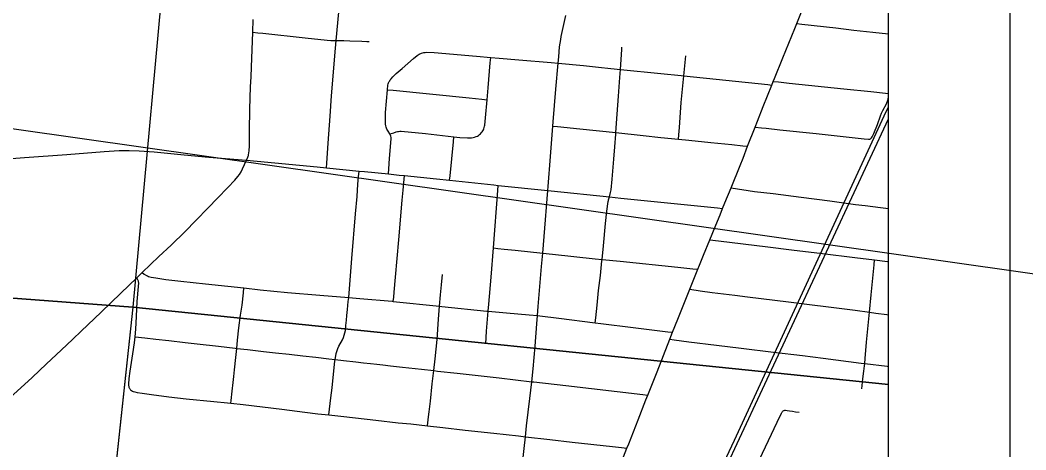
# Model space of a CAD drawing. Extents: x 0 to 34, y 0 to 22.
# Drawn here: x 7.77 to 9.02, y 18.466 to 19.001 of the extents above; entities that cross this region are included whole.
import ezdxf

# ---------------------------------------------------------------- set-up
doc = ezdxf.new("R2010")
doc.units = 0
for name, color, linetype in [('GM_X_City_Street', 7, 'Continuous'), ('GM_X_Corporation', 7, 'Continuous'), ('GM_X_County_Road', 7, 'Continuous'), ('GM_X_Rail_Line', 7, 'Continuous'), ('SH_Data', 7, 'Continuous'), ('SH_Text', 7, 'Continuous')]:
    doc.layers.add(name, color=color, linetype=linetype)

msp = doc.modelspace()

# ---------------------------------------------------------------- linework, layer by layer
at = {"layer": 'GM_X_City_Street'}
for points in [[(8.1508, 18.8169), (8.1512, 18.8227), (8.1529, 18.8474), (8.1554, 18.8812), (8.1573, 18.9065), (8.162, 18.9655), (8.1628, 18.975), (8.1661, 19.0102), (8.1718, 19.0728), (8.1724, 19.0794), (8.1744, 19.102), (8.1778, 19.1423), (8.179, 19.1546), (8.1797, 19.1619), (8.1811, 19.1761), (8.1829, 19.1943), (8.1864, 19.2287), (8.1867, 19.2321), (8.191, 19.2752), (8.1932, 19.2968), (8.194, 19.3038)], [(8.0513, 18.8263), (8.0532, 18.8303), (8.0536, 18.8313), (8.0539, 18.8323), (8.0541, 18.8332), (8.0548, 18.8381), (8.0551, 18.8443), (8.0552, 18.8549), (8.0553, 18.8596), (8.0554, 18.8627), (8.0558, 18.89), (8.0566, 18.9175), (8.0571, 18.9299), (8.0576, 18.9422), (8.0593, 18.9856), (8.0599, 19.0011)], [(8.4425, 18.9802), (8.4484, 19.0064)], [(8.0593, 18.9856), (8.0655, 18.9848), (8.0717, 18.9841), (8.1244, 18.9784), (8.1518, 18.9757), (8.1561, 18.9753), (8.1628, 18.975), (8.1703, 18.9752), (8.1726, 18.9751), (8.1799, 18.9748), (8.1949, 18.9743), (8.2008, 18.9741), (8.2038, 18.9741)], [(8.7353, 18.9961), (8.7416, 18.9954), (8.784, 18.9907), (8.8062, 18.9882), (8.8297, 18.9857), (8.8494, 18.9835)], [(8.3946, 18.4497), (8.3982, 18.4827), (8.3996, 18.4961), (8.4036, 18.5301), (8.4059, 18.5511), (8.4076, 18.5672), (8.4103, 18.5951), (8.4124, 18.623), (8.4131, 18.6332), (8.4138, 18.6447), (8.4182, 18.6943), (8.4196, 18.7108), (8.4214, 18.7315), (8.4261, 18.7889), (8.4265, 18.7936), (8.4293, 18.8308), (8.4323, 18.8686), (8.4327, 18.8742), (8.4357, 18.9146), (8.4387, 18.947), (8.4394, 18.9549), (8.4406, 18.9671), (8.4419, 18.9764), (8.4425, 18.9802)], [(8.2717, 18.9602), (8.2735, 18.9604), (8.2753, 18.9605), (8.2845, 18.9601), (8.3371, 18.9555), (8.3549, 18.954), (8.3654, 18.9532), (8.3897, 18.9512), (8.43, 18.9479), (8.4387, 18.947), (8.4703, 18.9439), (8.4891, 18.942), (8.5043, 18.9404), (8.5163, 18.9393), (8.5663, 18.9343), (8.5915, 18.9318), (8.595, 18.9314), (8.6993, 18.9203), (8.7043, 18.9197)], [(8.4849, 18.6244), (8.4855, 18.6304), (8.4871, 18.6462), (8.489, 18.6644), (8.4912, 18.683), (8.4932, 18.7015), (8.4934, 18.703), (8.4951, 18.72), (8.4974, 18.7479), (8.4994, 18.763), (8.501, 18.7752), (8.5012, 18.7761), (8.5014, 18.7771), (8.5025, 18.7808), (8.504, 18.7862), (8.5044, 18.7877), (8.5046, 18.7894), (8.506, 18.8029), (8.5078, 18.8277), (8.509, 18.8431), (8.5103, 18.8586), (8.5105, 18.8607), (8.5121, 18.8834), (8.5138, 18.9059), (8.5156, 18.9292), (8.5163, 18.9393), (8.5179, 18.9638), (8.518, 18.967)], [(8.2278, 18.8093), (8.2283, 18.8155), (8.2293, 18.8286), (8.2312, 18.8531), (8.2311, 18.8548), (8.2307, 18.8564), (8.2297, 18.859), (8.2277, 18.8623), (8.226, 18.8649), (8.2254, 18.8661), (8.2249, 18.8676), (8.2245, 18.8693), (8.2243, 18.8713), (8.2241, 18.8797), (8.2241, 18.8858), (8.2267, 18.914), (8.2273, 18.9198), (8.2276, 18.9213), (8.2281, 18.9226), (8.2288, 18.924), (8.2295, 18.9252), (8.2302, 18.9263), (8.2312, 18.9276), (8.2333, 18.9299), (8.2376, 18.9342), (8.2448, 18.9404), (8.2589, 18.9527), (8.2636, 18.9565), (8.2662, 18.9581), (8.2688, 18.9593), (8.2717, 18.9602)], [(8.333, 18.8545), (8.3349, 18.8549), (8.337, 18.8557), (8.3384, 18.8564), (8.3397, 18.8572), (8.341, 18.8582), (8.3421, 18.8592), (8.3431, 18.8603), (8.3442, 18.8615), (8.345, 18.8628), (8.3458, 18.8641), (8.3464, 18.8654), (8.347, 18.8669), (8.3474, 18.8686), (8.3477, 18.87), (8.3486, 18.8792), (8.3505, 18.9014), (8.3517, 18.9163), (8.3543, 18.9472), (8.3549, 18.954)], [(8.5883, 18.8524), (8.5888, 18.8581), (8.5896, 18.8672), (8.5918, 18.8979), (8.595, 18.9314), (8.5974, 18.9559)], [(8.7061, 18.9242), (8.7125, 18.9236), (8.726, 18.9223), (8.7936, 18.915), (8.8274, 18.9118), (8.8457, 18.9097), (8.8494, 18.9092)], [(8.2267, 18.914), (8.2338, 18.9133), (8.3281, 18.9037), (8.344, 18.9021), (8.3505, 18.9014)], [(8.8274, 18.8532), (8.8281, 18.854), (8.8289, 18.8555), (8.831, 18.8594), (8.8358, 18.8706), (8.8394, 18.8815), (8.8407, 18.8847), (8.8423, 18.888), (8.8466, 18.8965), (8.8487, 18.9024), (8.8493, 18.9055), (8.8494, 18.9066)], [(8.2297, 18.859), (8.2344, 18.8606), (8.2375, 18.8617), (8.2391, 18.8621), (8.2405, 18.8622), (8.2421, 18.8623), (8.2435, 18.8623), (8.274, 18.8594), (8.3093, 18.8556), (8.3167, 18.8548), (8.3259, 18.8541), (8.3273, 18.854), (8.3289, 18.854), (8.3309, 18.8542), (8.333, 18.8545)], [(8.4323, 18.8686), (8.4378, 18.8681), (8.4656, 18.8655), (8.5105, 18.8607), (8.5445, 18.857), (8.5664, 18.8546), (8.5883, 18.8524), (8.6011, 18.8511), (8.6284, 18.8484), (8.6546, 18.8458), (8.6682, 18.8444), (8.6742, 18.8438)], [(8.6835, 18.8675), (8.6913, 18.8667), (8.6972, 18.8661), (8.7141, 18.8643), (8.7595, 18.8594), (8.8189, 18.8531), (8.8244, 18.8526), (8.8253, 18.8526), (8.8261, 18.8526), (8.8269, 18.8528), (8.8274, 18.8532)], [(8.3039, 18.8014), (8.3045, 18.807), (8.3087, 18.8491), (8.3093, 18.8556)], [(8.1785, 18.6556), (8.1822, 18.7042), (8.1869, 18.7597), (8.1888, 18.7812), (8.19, 18.7966), (8.1908, 18.8058), (8.1914, 18.8129)], [(8.2339, 18.6508), (8.2345, 18.6561), (8.2351, 18.6623), (8.2366, 18.6809), (8.2407, 18.7273), (8.2448, 18.7768), (8.246, 18.7891), (8.2477, 18.8073)], [(8.3489, 18.5983), (8.3499, 18.6137), (8.3511, 18.629), (8.3519, 18.6387), (8.3526, 18.6474), (8.3555, 18.6812), (8.3583, 18.7173), (8.3637, 18.7887), (8.3642, 18.7951)], [(8.6537, 18.7921), (8.6826, 18.7876), (8.7058, 18.7848), (8.7408, 18.7804), (8.7765, 18.7757), (8.7937, 18.7735), (8.8083, 18.7715), (8.8203, 18.7701), (8.8393, 18.7676), (8.8494, 18.7663)], [(8.3583, 18.7173), (8.3637, 18.7167), (8.3717, 18.7158), (8.3854, 18.7144), (8.4196, 18.7108), (8.4319, 18.7094), (8.4847, 18.7039), (8.4934, 18.703), (8.5157, 18.7007), (8.5873, 18.6934), (8.6061, 18.6915), (8.6123, 18.6909)], [(8.816, 18.5424), (8.8175, 18.5547), (8.8187, 18.5642), (8.8194, 18.5706), (8.8198, 18.5737), (8.8204, 18.5798), (8.8219, 18.6001), (8.8255, 18.6375), (8.8276, 18.659), (8.8313, 18.6962), (8.8319, 18.7025)], [(7.9218, 18.6866), (7.9244, 18.6849), (7.9271, 18.6832), (7.9283, 18.6825), (7.9295, 18.682), (7.9312, 18.6815), (7.9328, 18.6811), (7.9389, 18.68), (7.9513, 18.6782), (7.9698, 18.6761), (7.9852, 18.6743), (8.0007, 18.6727), (8.0284, 18.6697), (8.0483, 18.6676), (8.0685, 18.6654), (8.1025, 18.662), (8.1428, 18.6585), (8.1785, 18.6556), (8.1923, 18.6545), (8.2326, 18.651), (8.2339, 18.6508), (8.2913, 18.645), (8.2944, 18.6447), (8.35, 18.6389), (8.3519, 18.6387), (8.3747, 18.6366), (8.4026, 18.6342), (8.4131, 18.6332), (8.416, 18.6329), (8.4395, 18.63), (8.4849, 18.6244), (8.4919, 18.6235), (8.5319, 18.6186), (8.5751, 18.6132), (8.5809, 18.6125)], [(7.9069, 18.5417), (7.9065, 18.5423), (7.9061, 18.5429), (7.9058, 18.5438), (7.9055, 18.5449), (7.9053, 18.5468), (7.9053, 18.5482), (7.9058, 18.5549), (7.9071, 18.5642), (7.9104, 18.5856), (7.9122, 18.5995), (7.9132, 18.607), (7.9138, 18.6165), (7.9148, 18.6323), (7.9158, 18.6508), (7.9172, 18.6695), (7.9175, 18.6739), (7.9174, 18.6746), (7.9173, 18.6754), (7.9171, 18.676), (7.9167, 18.677), (7.9152, 18.6803)], [(8.2763, 18.4962), (8.2767, 18.4999), (8.2777, 18.5076), (8.2785, 18.5135), (8.28, 18.527), (8.2823, 18.5483), (8.2842, 18.5649), (8.2859, 18.5794), (8.2883, 18.6035), (8.2899, 18.6289), (8.2913, 18.645), (8.2925, 18.6592), (8.2936, 18.6715), (8.2949, 18.6845)], [(8.0322, 18.5243), (8.0326, 18.5277), (8.0338, 18.5395), (8.0349, 18.55), (8.0357, 18.5576), (8.0366, 18.5659), (8.0382, 18.5813), (8.0394, 18.5925), (8.0404, 18.6026), (8.0421, 18.6181), (8.0442, 18.6337), (8.046, 18.6461), (8.0477, 18.6617), (8.0483, 18.6676)], [(8.6023, 18.6662), (8.6153, 18.6641), (8.6302, 18.6621), (8.6585, 18.6585), (8.6741, 18.6565), (8.725, 18.6505), (8.7511, 18.6469), (8.7748, 18.644), (8.8077, 18.6399), (8.8255, 18.6375), (8.8335, 18.6364), (8.8473, 18.6346), (8.8494, 18.6343)], [(8.1538, 18.5097), (8.1562, 18.5309), (8.1579, 18.5433), (8.1614, 18.5771), (8.1617, 18.5787), (8.1623, 18.5832), (8.1629, 18.5863), (8.1649, 18.5923), (8.1662, 18.5952), (8.1706, 18.6033), (8.1719, 18.6061), (8.1729, 18.6089), (8.1737, 18.6118), (8.1743, 18.6147), (8.175, 18.6211), (8.1756, 18.6275), (8.1762, 18.6333), (8.177, 18.6409), (8.178, 18.6509), (8.1785, 18.6556)], [(7.9132, 18.607), (7.9253, 18.6056), (7.9387, 18.604), (7.9549, 18.6022), (7.9751, 18.5999), (7.9901, 18.5982), (8.0166, 18.5951), (8.0373, 18.5928), (8.0394, 18.5925), (8.0527, 18.591), (8.0727, 18.5888), (8.0874, 18.5871), (8.1046, 18.5852), (8.1215, 18.5833), (8.1377, 18.5815), (8.1539, 18.5797), (8.1617, 18.5787), (8.1722, 18.5774), (8.1873, 18.5757), (8.1968, 18.5747), (8.2057, 18.5737), (8.2136, 18.5728), (8.2207, 18.572), (8.2303, 18.5709), (8.2455, 18.5692), (8.2689, 18.5666), (8.2842, 18.5649), (8.2887, 18.5643), (8.3133, 18.5617), (8.3655, 18.5557), (8.4059, 18.5511), (8.4085, 18.5508), (8.4485, 18.5462), (8.544, 18.5353), (8.5503, 18.5345)], [(8.5774, 18.6038), (8.5831, 18.6031), (8.6013, 18.6007), (8.6355, 18.5965), (8.6661, 18.5928), (8.7063, 18.5879), (8.7425, 18.5835), (8.7681, 18.5803), (8.8154, 18.5742), (8.8198, 18.5737), (8.8477, 18.5703), (8.8494, 18.5701)], [(7.9069, 18.5417), (7.9075, 18.541), (7.9084, 18.5402), (7.9093, 18.5395), (7.9099, 18.5392), (7.9106, 18.539), (7.9128, 18.5383), (7.9154, 18.5378), (7.9218, 18.5368), (7.9336, 18.535), (7.9548, 18.5324), (7.9763, 18.5298), (8.0107, 18.5264), (8.0277, 18.5247), (8.0322, 18.5243), (8.0473, 18.5227), (8.0952, 18.5168), (8.1238, 18.5132), (8.1403, 18.5112), (8.1538, 18.5097), (8.1723, 18.5077), (8.2123, 18.5032), (8.2401, 18.5001), (8.2555, 18.4985), (8.2763, 18.4962), (8.2953, 18.4941), (8.3234, 18.491), (8.359, 18.4871), (8.3893, 18.4837), (8.3982, 18.4827), (8.4284, 18.4792), (8.456, 18.4761), (8.5064, 18.4704), (8.5176, 18.4691), (8.5242, 18.4683)], [(8.6652, 18.3988), (8.665, 18.3997), (8.6649, 18.4006), (8.665, 18.4017), (8.6652, 18.4028), (8.6655, 18.4043), (8.6661, 18.406), (8.6678, 18.41), (8.6839, 18.444), (8.6855, 18.4474), (8.7111, 18.5009), (8.7162, 18.5118)], [(8.7162, 18.5118), (8.7166, 18.5127), (8.717, 18.5133), (8.7175, 18.5141), (8.7179, 18.5145), (8.7185, 18.515), (8.7191, 18.5153), (8.7198, 18.5154), (8.7205, 18.5155), (8.7212, 18.5155), (8.7232, 18.5153), (8.7263, 18.5148), (8.7298, 18.5143), (8.7339, 18.5137), (8.7384, 18.5131)]]:
    msp.add_lwpolyline(points, dxfattribs=at)
at = {"layer": 'GM_X_Corporation'}
for p in [(8.8494, 17.7739), (8.8494, 17.6412)]:
    msp.add_line(p, (8.8494, 20.9578), dxfattribs=at)
for points in [[(6.9896, 19.7221), (8.0005, 19.6268), (7.9102, 18.6438), (6.9001, 18.7194)], [(8.8494, 18.5475), (8.8494, 19.5437), (8.0005, 19.6268), (7.9102, 18.6438)]]:
    msp.add_lwpolyline(points, close=True, dxfattribs=at)
for points in [[(6.8132, 17.7739), (6.9001, 18.7194), (7.9102, 18.6438), (7.8167, 17.7739)], [(8.8183, 17.6412), (8.8494, 17.9711), (8.8494, 18.5475), (7.9102, 18.6438), (7.8025, 17.6412)]]:
    msp.add_lwpolyline(points, dxfattribs=at)
at = {"layer": 'GM_X_County_Road'}
for p, q in [((8.7043, 18.9197), (8.7061, 18.9242)), ((8.6742, 18.8438), (8.6835, 18.8675)), ((8.0513, 18.8263), (8.0648, 18.825)), ((8.1508, 18.8169), (8.1914, 18.8129)), ((8.3642, 18.7951), (8.4261, 18.7889)), ((8.6023, 18.6662), (8.6123, 18.6909)), ((8.5774, 18.6038), (8.5809, 18.6125))]:
    msp.add_line(p, q, dxfattribs=at)
for points in [[(8.7353, 18.9961), (8.7491, 19.0307), (8.7519, 19.0379)], [(8.7061, 18.9242), (8.7076, 18.9279), (8.7178, 18.9535), (8.7329, 18.9902), (8.7353, 18.9961)], [(8.6835, 18.8675), (8.6864, 18.8751), (8.6936, 18.893), (8.7043, 18.9197)], [(7.7166, 18.8252), (7.7755, 18.8298), (7.8281, 18.8336), (7.8746, 18.8372), (7.8932, 18.8383), (7.9057, 18.8385), (7.9181, 18.8382), (7.9367, 18.8369), (7.9738, 18.8331), (8.0047, 18.8301), (8.0513, 18.8263)], [(8.6537, 18.7921), (8.6649, 18.82), (8.6685, 18.8291), (8.6742, 18.8438)], [(7.9218, 18.6866), (7.9425, 18.7066), (7.9578, 18.7206), (7.9753, 18.7377), (7.9887, 18.7515), (8.0038, 18.767), (8.0153, 18.7791), (8.0283, 18.7925), (8.037, 18.8015), (8.0409, 18.8062), (8.0427, 18.8087), (8.0447, 18.812), (8.0464, 18.8155), (8.0513, 18.8263)], [(8.0648, 18.825), (8.1391, 18.8181), (8.1508, 18.8169)], [(8.1914, 18.8129), (8.198, 18.8123), (8.2278, 18.8093)], [(8.2278, 18.8093), (8.2411, 18.8079), (8.2477, 18.8073)], [(8.2477, 18.8073), (8.2876, 18.8031), (8.3039, 18.8014)], [(8.3039, 18.8014), (8.359, 18.7956), (8.3642, 18.7951)], [(8.4261, 18.7889), (8.4302, 18.7885), (8.5025, 18.7808)], [(8.6431, 18.7664), (8.6459, 18.7736), (8.6537, 18.7921)], [(8.5025, 18.7808), (8.5167, 18.7793), (8.5662, 18.7744), (8.5912, 18.7718), (8.6366, 18.767), (8.6431, 18.7664)], [(8.6271, 18.7274), (8.6301, 18.7344), (8.6345, 18.7455), (8.64, 18.7585), (8.6431, 18.7664)], [(8.6123, 18.6909), (8.6144, 18.6961), (8.6195, 18.7082), (8.6271, 18.7274)], [(8.6271, 18.7274), (8.6379, 18.726), (8.6995, 18.7185), (8.7288, 18.715), (8.7674, 18.7104), (8.8076, 18.7055), (8.8319, 18.7025)], [(8.8319, 18.7025), (8.848, 18.7006), (8.8494, 18.7004)], [(7.9152, 18.6803), (7.9201, 18.685), (7.9218, 18.6866)], [(7.8357, 18.6041), (7.846, 18.6137), (7.8708, 18.6374), (7.8955, 18.6612), (7.9152, 18.6803)], [(8.5809, 18.6125), (8.5874, 18.6289), (8.6023, 18.6662)], [(7.6319, 18.417), (7.6389, 18.4231), (7.6501, 18.4337), (7.6583, 18.4412), (7.672, 18.4538), (7.6906, 18.4704), (7.7388, 18.5142), (7.7527, 18.5267), (7.785, 18.5561), (7.8029, 18.5733), (7.821, 18.5904), (7.8357, 18.6041)], [(8.5503, 18.5345), (8.5617, 18.5634), (8.5774, 18.6038)], [(8.5242, 18.4683), (8.5264, 18.474), (8.5382, 18.5038), (8.5479, 18.5285), (8.5503, 18.5345)], [(8.4984, 18.4022), (8.5083, 18.4275), (8.5242, 18.4683)]]:
    msp.add_lwpolyline(points, dxfattribs=at)
at = {"layer": 'GM_X_Rail_Line'}
msp.add_line((8.4861, 18.0986), (8.8494, 18.8779), dxfattribs=at)
msp.add_lwpolyline([(8.3253, 17.7739), (8.3557, 17.8372), (8.4101, 17.955), (8.5612, 18.2729), (8.6577, 18.4782), (8.8437, 18.8814), (8.8494, 18.8928)], dxfattribs=at)
at = {"layer": 'SH_Data'}
msp.add_line((9, 21), (9, 17.5), dxfattribs=at)
at = {"layer": 'SH_Text'}
msp.add_lwpolyline([(9.4769, 18.9817), (4.0338, 19.3956), (9.4769, 18.6217)], close=True, dxfattribs=at)

doc.saveas('drawing.dxf')
